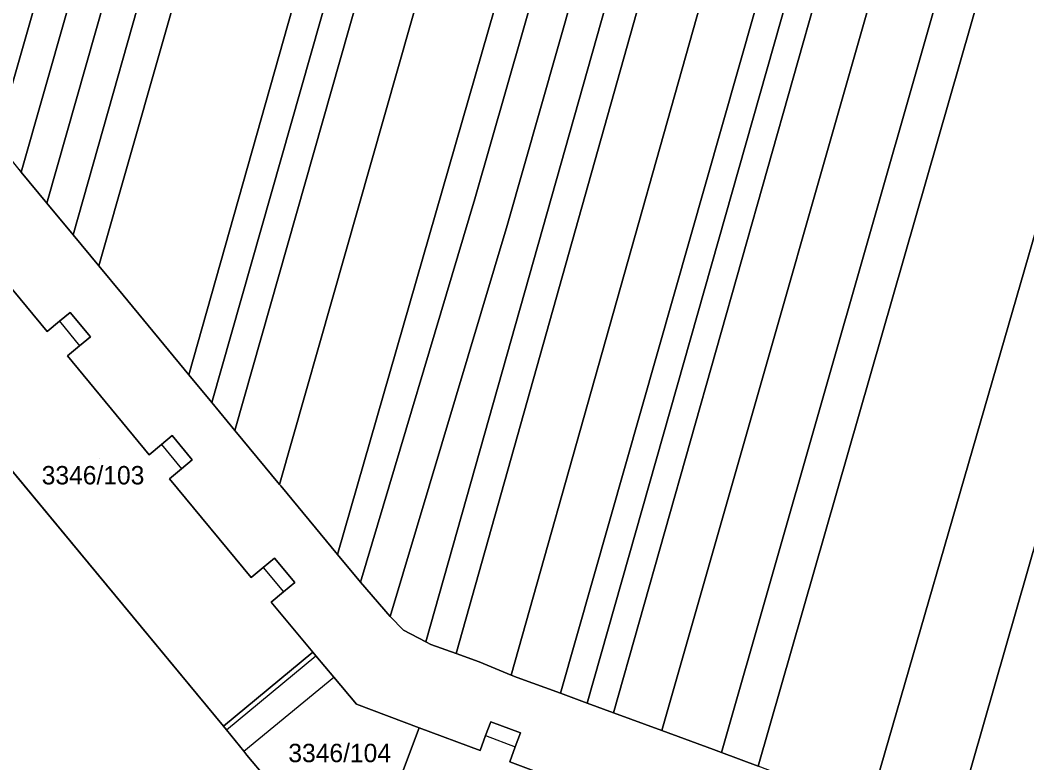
# Model space of a CAD drawing. Extents: x -262715 to -259381, y -1237238 to -1231182.
# Drawn here: x -262205.1 to -262095.7, y -1235188 to -1235107.3 of the extents above; entities that cross this region are included whole.
import ezdxf

# ---------------------------------------------------------------- set-up
doc = ezdxf.new("R2010")
doc.units = 0
for name, color, linetype in [('body_kn', 7, 'Continuous'), ('kladpar_druhypozemkov', 7, 'Continuous'), ('kladpar_hranice', 7, 'Continuous'), ('kladpar_parcelnecisla', 7, 'Continuous'), ('kladpar_plochy', 7, 'Continuous'), ('zappar_hrandruhpozemk', 7, 'Continuous')]:
    doc.layers.add(name, color=color, linetype=linetype)

msp = doc.modelspace()

# ---------------------------------------------------------------- linework, layer by layer
at = {"layer": 'body_kn'}
for p, q in [((-262205, -1235123.81), (-262205, -1235123.81)), ((-262202.22, -1235127.16), (-262202.22, -1235127.16)), ((-262155.69, -1235126.7), (-262155.69, -1235126.7)), ((-262152.21, -1235129.62), (-262152.21, -1235129.62)), ((-262199.35, -1235130.63), (-262199.35, -1235130.63)), ((-262196.57, -1235133.99), (-262196.57, -1235133.99)), ((-262193.93, -1235137.18), (-262193.93, -1235137.18)), ((-262199.68, -1235139.05), (-262199.68, -1235139.05)), ((-262200.85, -1235140.02), (-262200.85, -1235140.02)), ((-262200.85, -1235140.02), (-262200.85, -1235140.02)), ((-262202.18, -1235141.13), (-262202.18, -1235141.13)), ((-262197.48, -1235141.71), (-262197.48, -1235141.71)), ((-262198.65, -1235142.68), (-262198.65, -1235142.68)), ((-262199.98, -1235143.78), (-262199.98, -1235143.78)), ((-262186.79, -1235145.82), (-262186.79, -1235145.82)), ((-262184.27, -1235148.86), (-262184.27, -1235148.86)), ((-262188.6, -1235152.45), (-262188.6, -1235152.45)), ((-262181.78, -1235151.89), (-262181.78, -1235151.89)), ((-262181.78, -1235151.89), (-262181.78, -1235151.89)), ((-262189.77, -1235153.42), (-262189.77, -1235153.42)), ((-262189.77, -1235153.42), (-262189.77, -1235153.42)), ((-262191.1, -1235154.52), (-262191.1, -1235154.52)), ((-262186.41, -1235155.09), (-262186.41, -1235155.09)), ((-262187.58, -1235156.06), (-262187.58, -1235156.06)), ((-262188.9, -1235157.16), (-262188.9, -1235157.16)), ((-262176.93, -1235157.76), (-262176.93, -1235157.76)), ((-262176.93, -1235157.76), (-262176.93, -1235157.76)), ((-262176.8, -1235157.92), (-262176.8, -1235157.92)), ((-262177.48, -1235165.78), (-262177.48, -1235165.78)), ((-262170.62, -1235165.38), (-262170.62, -1235165.38)), ((-262170.62, -1235165.38), (-262170.62, -1235165.38)), ((-262178.7, -1235166.79), (-262178.7, -1235166.79)), ((-262178.7, -1235166.79), (-262178.7, -1235166.79)), ((-262180.02, -1235167.88), (-262180.02, -1235167.88)), ((-262175.28, -1235168.43), (-262175.28, -1235168.43)), ((-262168.14, -1235168.38), (-262168.14, -1235168.38)), ((-262168.14, -1235168.38), (-262168.14, -1235168.38)), ((-262176.5, -1235169.44), (-262176.5, -1235169.44)), ((-262177.83, -1235170.54), (-262177.83, -1235170.54)), ((-262164.92, -1235172.12), (-262164.92, -1235172.12)), ((-262164.92, -1235172.12), (-262164.92, -1235172.12)), ((-262163.45, -1235173.59), (-262163.45, -1235173.59)), ((-262161.02, -1235174.86), (-262161.02, -1235174.86)), ((-262161.02, -1235174.86), (-262161.02, -1235174.86)), ((-262160.48, -1235175.14), (-262160.48, -1235175.14)), ((-262173.3, -1235176), (-262173.3, -1235176)), ((-262173.3, -1235176), (-262173.3, -1235176)), ((-262172.98, -1235176.39), (-262172.98, -1235176.39)), ((-262157.73, -1235176.14), (-262157.73, -1235176.14)), ((-262157.73, -1235176.14), (-262157.73, -1235176.14)), ((-262155.22, -1235177.05), (-262155.22, -1235177.05)), ((-262171.04, -1235178.71), (-262171.04, -1235178.71)), ((-262151.74, -1235178.48), (-262151.74, -1235178.48)), ((-262151.74, -1235178.48), (-262151.74, -1235178.48)), ((-262151.1, -1235178.74), (-262151.1, -1235178.74)), ((-262146.4, -1235180.46), (-262146.4, -1235180.46)), ((-262146.4, -1235180.46), (-262146.4, -1235180.46)), ((-262168.58, -1235181.65), (-262168.58, -1235181.65)), ((-262143.51, -1235181.52), (-262143.51, -1235181.52)), ((-262143.51, -1235181.52), (-262143.51, -1235181.52)), ((-262140.63, -1235182.58), (-262140.63, -1235182.58)), ((-262140.63, -1235182.58), (-262140.63, -1235182.58)), ((-262183.01, -1235184.04), (-262183.01, -1235184.04)), ((-262182.69, -1235184.43), (-262182.69, -1235184.43)), ((-262182.69, -1235184.43), (-262182.69, -1235184.43)), ((-262161.76, -1235184.2), (-262161.76, -1235184.2)), ((-262161.76, -1235184.2), (-262161.76, -1235184.2)), ((-262153.97, -1235183.56), (-262153.97, -1235183.56)), ((-262154.53, -1235185.06), (-262154.53, -1235185.06)), ((-262154.53, -1235185.06), (-262154.53, -1235185.06)), ((-262150.74, -1235184.76), (-262150.74, -1235184.76)), ((-262135.37, -1235184.5), (-262135.37, -1235184.5)), ((-262135.37, -1235184.5), (-262135.37, -1235184.5)), ((-262151.31, -1235186.27), (-262151.31, -1235186.27)), ((-262129.76, -1235186.56), (-262129.76, -1235186.56)), ((-262180.8, -1235186.77), (-262180.8, -1235186.77)), ((-262180.8, -1235186.77), (-262180.8, -1235186.77)), ((-262180.47, -1235187.17), (-262180.47, -1235187.17)), ((-262155.14, -1235186.68), (-262155.14, -1235186.68)), ((-262128.9, -1235186.88), (-262128.9, -1235186.88)), ((-262128.9, -1235186.88), (-262128.9, -1235186.88)), ((-262151.92, -1235187.92), (-262151.92, -1235187.92))]:
    msp.add_line(p, q, dxfattribs=at)
at = {"layer": 'kladpar_druhypozemkov'}
for p, q in [((-262196.53, -1235154.93), (-262196.53, -1235154.93)), ((-262170.16, -1235185.89), (-262170.16, -1235185.89))]:
    msp.add_line(p, q, dxfattribs=at)
at = {"layer": 'kladpar_hranice'}
for points in [[(-262104.02, -1235196.35), (-262112.91, -1235192.95), (-262084.27, -1235093.91), (-262033.01, -1234916.11), (-261996.05, -1234787.73), (-261986.72, -1234787.24), (-262042.08, -1234980.38), (-262104.02, -1235196.35)], [(-262095.09, -1235199.69), (-262101.37, -1235197.36), (-262104.02, -1235196.35), (-262042.08, -1234980.38), (-261986.72, -1234787.24), (-261974.89, -1234786.62), (-261987.66, -1234830.77), (-262012.02, -1234914.88), (-262031.39, -1234981.76), (-262060.57, -1235085.89), (-262075.46, -1235138.91), (-262084.49, -1235171.08), (-262095.09, -1235199.69)], [(-262112.91, -1235192.95), (-262116.53, -1235191.56), (-262124.91, -1235188.39), (-262096.83, -1235090.45), (-262065.08, -1234979.43), (-262010.52, -1234788.48), (-261996.05, -1234787.73), (-262033.01, -1234916.11), (-262084.27, -1235093.91), (-262112.91, -1235192.95)], [(-262140.63, -1235182.58), (-262143.51, -1235181.52), (-262085.72, -1234977.78), (-262032.24, -1234789.62), (-262029.31, -1234789.46), (-262082.79, -1234978.05), (-262112.75, -1235083.96), (-262140.63, -1235182.58)], [(-262135.37, -1235184.5), (-262140.63, -1235182.58), (-262112.75, -1235083.96), (-262082.79, -1234978.05), (-262029.31, -1234789.46), (-262022.56, -1234789.11), (-262076.65, -1234978.71), (-262135.37, -1235184.5)], [(-262128.9, -1235186.88), (-262129.76, -1235186.56), (-262135.37, -1235184.5), (-262076.65, -1234978.71), (-262022.56, -1234789.11), (-262015.19, -1234788.73), (-262069.6, -1234979.44), (-262128.9, -1235186.88)], [(-262124.91, -1235188.39), (-262128.9, -1235186.88), (-262069.6, -1234979.44), (-262015.19, -1234788.73), (-262010.52, -1234788.48), (-262065.08, -1234979.43), (-262096.83, -1235090.45), (-262124.91, -1235188.39)], [(-262157.73, -1235176.14), (-262160.48, -1235175.14), (-262161.02, -1235174.86), (-262084.83, -1234905.15), (-262052.49, -1234790.68), (-262049.25, -1234790.51), (-262101.34, -1234975.7), (-262157.73, -1235176.14)], [(-262151.74, -1235178.48), (-262155.22, -1235177.05), (-262157.73, -1235176.14), (-262101.34, -1234975.7), (-262049.25, -1234790.51), (-262042.28, -1234790.14), (-262102.3, -1235003.04), (-262151.74, -1235178.48)], [(-262143.51, -1235181.52), (-262146.4, -1235180.46), (-262118.3, -1235081.69), (-262096.39, -1235004.7), (-262035.18, -1234789.77), (-262032.24, -1234789.62), (-262085.72, -1234977.78), (-262143.51, -1235181.52)], [(-262170.62, -1235165.38), (-262176.8, -1235157.92), (-262176.93, -1235157.76), (-262072.8, -1234791.74), (-262063, -1234791.23), (-262170.62, -1235165.38)], [(-262168.14, -1235168.38), (-262170.62, -1235165.38), (-262063, -1234791.23), (-262059.9, -1234791.06), (-262091.63, -1234902.98), (-262155.69, -1235126.7), (-262168.14, -1235168.38)], [(-262164.92, -1235172.12), (-262168.14, -1235168.38), (-262155.69, -1235126.7), (-262091.63, -1234902.98), (-262059.9, -1234791.06), (-262055.73, -1234790.84), (-262152.21, -1235129.62), (-262164.92, -1235172.12)], [(-262161.02, -1235174.86), (-262163.45, -1235173.59), (-262164.92, -1235172.12), (-262152.21, -1235129.62), (-262055.73, -1234790.84), (-262052.49, -1234790.68), (-262084.83, -1234905.15), (-262161.02, -1235174.86)], [(-262099.06, -1234793.12), (-262086.39, -1234792.45), (-262115.44, -1234894.12), (-262137.62, -1234972.33), (-262163.72, -1235064.17), (-262186.79, -1235145.82), (-262193.93, -1235137.18), (-262196.57, -1235133.99), (-262153.49, -1234982.89), (-262126.87, -1234889.87), (-262099.06, -1234793.12)], [(-262086.39, -1234792.45), (-262082.99, -1234792.27), (-262112.25, -1234895.31), (-262184.27, -1235148.86), (-262186.79, -1235145.82), (-262163.72, -1235064.17), (-262137.62, -1234972.33), (-262115.44, -1234894.12), (-262086.39, -1234792.45)], [(-262181.78, -1235151.89), (-262184.27, -1235148.86), (-262112.25, -1234895.31), (-262082.99, -1234792.27), (-262079.59, -1234792.09), (-262181.78, -1235151.89)], [(-262176.93, -1235157.76), (-262181.78, -1235151.89), (-262079.59, -1234792.09), (-262072.8, -1234791.74), (-262176.93, -1235157.76)], [(-262107.42, -1234795.42), (-262103.07, -1234794.22), (-262130.22, -1234888.62), (-262157.19, -1234981.87), (-262178.84, -1235058.12), (-262199.35, -1235130.63), (-262202.22, -1235127.16), (-262182.12, -1235056.39), (-262157.35, -1234969.7), (-262133.8, -1234887.29), (-262107.42, -1234795.42)], [(-262111.22, -1234796.47), (-262107.42, -1234795.42), (-262133.8, -1234887.29), (-262157.35, -1234969.7), (-262182.12, -1235056.39), (-262202.22, -1235127.16), (-262205, -1235123.81), (-262185.37, -1235054.89), (-262160.87, -1234969.28), (-262137.02, -1234886.09), (-262111.22, -1234796.47)], [(-262115.03, -1234797.52), (-262111.22, -1234796.47), (-262137.02, -1234886.09), (-262160.87, -1234969.28), (-262185.37, -1235054.89), (-262205, -1235123.81), (-262205.23, -1235123.53), (-262207.77, -1235120.4), (-262188.63, -1235053.4), (-262164.39, -1234968.87), (-262140.24, -1234884.89), (-262115.03, -1234797.52)], [(-262123.54, -1234799.86), (-262115.03, -1234797.52), (-262140.24, -1234884.89), (-262164.39, -1234968.87), (-262188.63, -1235053.4), (-262207.77, -1235120.4), (-262213.46, -1235113.4), (-262195.38, -1235050.11), (-262171.78, -1234967.75), (-262147.27, -1234882.28), (-262123.54, -1234799.86)], [(-262178.84, -1235058.12), (-262157.19, -1234981.87), (-262153.49, -1234982.89), (-262196.57, -1235133.99), (-262199.35, -1235130.63), (-262178.84, -1235058.12)], [(-262146.4, -1235180.46), (-262151.1, -1235178.74), (-262151.74, -1235178.48), (-262102.3, -1235003.04), (-262096.39, -1235004.7), (-262118.3, -1235081.69), (-262146.4, -1235180.46)], [(-262249.7, -1235103.3), (-262216.4, -1235143.72), (-262183.01, -1235184.04), (-262182.69, -1235184.43), (-262180.8, -1235186.77), (-262180.47, -1235187.17), (-262178.33, -1235189.71), (-262173.06, -1235193.43), (-262166.18, -1235195.99), (-262133.46, -1235208.27), (-262100.6, -1235220.63), (-262100.39, -1235220.08), (-262093.62, -1235222.67)], [(-262205.23, -1235123.53), (-262205, -1235123.81), (-262202.22, -1235127.16), (-262199.35, -1235130.63), (-262196.57, -1235133.99), (-262193.93, -1235137.18), (-262186.79, -1235145.82), (-262184.27, -1235148.86), (-262181.78, -1235151.89), (-262176.93, -1235157.76), (-262176.8, -1235157.92), (-262170.62, -1235165.38), (-262168.14, -1235168.38), (-262164.92, -1235172.12), (-262163.45, -1235173.59), (-262161.02, -1235174.86), (-262160.48, -1235175.14), (-262157.73, -1235176.14), (-262155.22, -1235177.05), (-262151.74, -1235178.48), (-262151.1, -1235178.74), (-262146.4, -1235180.46), (-262143.51, -1235181.52), (-262140.63, -1235182.58), (-262135.37, -1235184.5), (-262129.76, -1235186.56), (-262128.9, -1235186.88), (-262124.91, -1235188.39)], [(-262206.67, -1235135.7), (-262202.18, -1235141.13), (-262200.85, -1235140.02), (-262199.68, -1235139.05), (-262197.48, -1235141.71), (-262198.65, -1235142.68), (-262199.98, -1235143.78), (-262191.1, -1235154.52), (-262189.77, -1235153.42), (-262188.6, -1235152.45), (-262186.41, -1235155.09), (-262187.58, -1235156.06), (-262188.9, -1235157.16), (-262180.02, -1235167.88), (-262178.7, -1235166.79), (-262177.48, -1235165.78), (-262175.28, -1235168.43), (-262176.5, -1235169.44), (-262177.83, -1235170.54), (-262173.3, -1235176), (-262183.01, -1235184.04), (-262216.4, -1235143.72), (-262206.67, -1235135.7)], [(-262138.88, -1235192.8), (-262151.92, -1235187.92), (-262151.31, -1235186.27), (-262150.74, -1235184.76), (-262153.97, -1235183.56), (-262154.53, -1235185.06), (-262155.14, -1235186.68), (-262161.76, -1235184.2), (-262168.58, -1235181.65), (-262171.04, -1235178.71), (-262172.98, -1235176.39), (-262173.3, -1235176), (-262177.83, -1235170.54), (-262176.5, -1235169.44), (-262175.28, -1235168.43), (-262177.48, -1235165.78), (-262178.7, -1235166.79), (-262180.02, -1235167.88), (-262188.9, -1235157.16), (-262187.58, -1235156.06), (-262186.41, -1235155.09), (-262188.6, -1235152.45), (-262189.77, -1235153.42), (-262191.1, -1235154.52), (-262199.98, -1235143.78), (-262198.65, -1235142.68), (-262197.48, -1235141.71), (-262199.68, -1235139.05), (-262200.85, -1235140.02), (-262202.18, -1235141.13), (-262206.67, -1235135.7)], [(-262173.3, -1235176), (-262172.98, -1235176.39), (-262171.04, -1235178.71), (-262168.58, -1235181.65), (-262161.76, -1235184.2), (-262166.18, -1235195.99), (-262173.06, -1235193.43), (-262178.33, -1235189.71), (-262180.47, -1235187.17), (-262180.8, -1235186.77), (-262182.69, -1235184.43), (-262183.01, -1235184.04), (-262173.3, -1235176)], [(-262161.76, -1235184.2), (-262155.14, -1235186.68), (-262154.53, -1235185.06), (-262153.97, -1235183.56), (-262150.74, -1235184.76), (-262151.31, -1235186.27), (-262151.92, -1235187.92), (-262138.88, -1235192.8), (-262138.27, -1235191.17), (-262137.7, -1235189.63), (-262134.46, -1235190.84), (-262135.04, -1235192.38), (-262135.64, -1235194.01), (-262129.04, -1235196.49), (-262133.46, -1235208.27), (-262166.18, -1235195.99), (-262161.76, -1235184.2)]]:
    msp.add_lwpolyline(points, dxfattribs=at)
at = {"layer": 'kladpar_plochy'}
for p, q in [((-262205.23, -1235123.53), (-262205, -1235123.81)), ((-262205, -1235123.81), (-262202.22, -1235127.16)), ((-262202.22, -1235127.16), (-262199.35, -1235130.63)), ((-262199.35, -1235130.63), (-262196.57, -1235133.99)), ((-262196.57, -1235133.99), (-262193.93, -1235137.18)), ((-262202.18, -1235141.13), (-262206.67, -1235135.7)), ((-262193.93, -1235137.18), (-262186.79, -1235145.82)), ((-262199.68, -1235139.05), (-262200.85, -1235140.02)), ((-262197.48, -1235141.71), (-262199.68, -1235139.05)), ((-262200.85, -1235140.02), (-262202.18, -1235141.13)), ((-262198.65, -1235142.68), (-262197.48, -1235141.71)), ((-262199.98, -1235143.78), (-262198.65, -1235142.68)), ((-262216.4, -1235143.72), (-262183.01, -1235184.04)), ((-262191.1, -1235154.52), (-262199.98, -1235143.78)), ((-262186.79, -1235145.82), (-262184.27, -1235148.86)), ((-262184.27, -1235148.86), (-262181.78, -1235151.89)), ((-262188.6, -1235152.45), (-262189.77, -1235153.42)), ((-262186.41, -1235155.09), (-262188.6, -1235152.45)), ((-262181.78, -1235151.89), (-262176.93, -1235157.76)), ((-262189.77, -1235153.42), (-262191.1, -1235154.52)), ((-262187.58, -1235156.06), (-262186.41, -1235155.09)), ((-262188.9, -1235157.16), (-262187.58, -1235156.06)), ((-262180.02, -1235167.88), (-262188.9, -1235157.16)), ((-262176.93, -1235157.76), (-262176.8, -1235157.92)), ((-262176.8, -1235157.92), (-262170.62, -1235165.38)), ((-262177.48, -1235165.78), (-262178.7, -1235166.79)), ((-262175.28, -1235168.43), (-262177.48, -1235165.78)), ((-262170.62, -1235165.38), (-262168.14, -1235168.38)), ((-262178.7, -1235166.79), (-262180.02, -1235167.88)), ((-262176.5, -1235169.44), (-262175.28, -1235168.43)), ((-262168.14, -1235168.38), (-262164.92, -1235172.12)), ((-262177.83, -1235170.54), (-262176.5, -1235169.44)), ((-262173.3, -1235176), (-262177.83, -1235170.54)), ((-262164.92, -1235172.12), (-262163.45, -1235173.59)), ((-262163.45, -1235173.59), (-262161.02, -1235174.86)), ((-262161.02, -1235174.86), (-262160.48, -1235175.14)), ((-262160.48, -1235175.14), (-262157.73, -1235176.14)), ((-262172.98, -1235176.39), (-262173.3, -1235176)), ((-262171.04, -1235178.71), (-262172.98, -1235176.39)), ((-262157.73, -1235176.14), (-262155.22, -1235177.05)), ((-262155.22, -1235177.05), (-262151.74, -1235178.48)), ((-262168.58, -1235181.65), (-262171.04, -1235178.71)), ((-262151.74, -1235178.48), (-262151.1, -1235178.74)), ((-262151.1, -1235178.74), (-262146.4, -1235180.46)), ((-262146.4, -1235180.46), (-262143.51, -1235181.52)), ((-262161.76, -1235184.2), (-262168.58, -1235181.65)), ((-262143.51, -1235181.52), (-262140.63, -1235182.58)), ((-262140.63, -1235182.58), (-262135.37, -1235184.5)), ((-262183.01, -1235184.04), (-262182.69, -1235184.43)), ((-262182.69, -1235184.43), (-262180.8, -1235186.77)), ((-262155.14, -1235186.68), (-262161.76, -1235184.2)), ((-262153.97, -1235183.56), (-262154.53, -1235185.06)), ((-262150.74, -1235184.76), (-262153.97, -1235183.56)), ((-262154.53, -1235185.06), (-262155.14, -1235186.68)), ((-262151.31, -1235186.27), (-262150.74, -1235184.76)), ((-262135.37, -1235184.5), (-262129.76, -1235186.56)), ((-262151.92, -1235187.92), (-262151.31, -1235186.27)), ((-262129.76, -1235186.56), (-262128.9, -1235186.88)), ((-262180.8, -1235186.77), (-262180.47, -1235187.17)), ((-262180.47, -1235187.17), (-262178.33, -1235189.71)), ((-262128.9, -1235186.88), (-262124.91, -1235188.39)), ((-262138.88, -1235192.8), (-262151.92, -1235187.92))]:
    msp.add_line(p, q, dxfattribs=at)
for points in [[(-262104.02, -1235196.35), (-262112.91, -1235192.95), (-262084.27, -1235093.91), (-262033.01, -1234916.11), (-261996.05, -1234787.73), (-261986.72, -1234787.24), (-262042.08, -1234980.38)], [(-262095.09, -1235199.69), (-262101.37, -1235197.36), (-262104.02, -1235196.35), (-262042.08, -1234980.38), (-261986.72, -1234787.24), (-261974.89, -1234786.62), (-261987.66, -1234830.77), (-262012.02, -1234914.88), (-262031.39, -1234981.76), (-262060.57, -1235085.89), (-262075.46, -1235138.91), (-262084.49, -1235171.08)], [(-262112.91, -1235192.95), (-262116.53, -1235191.56), (-262124.91, -1235188.39), (-262096.83, -1235090.45), (-262065.08, -1234979.43), (-262010.52, -1234788.48), (-261996.05, -1234787.73), (-262033.01, -1234916.11), (-262084.27, -1235093.91)], [(-262140.63, -1235182.58), (-262143.51, -1235181.52), (-262085.72, -1234977.78), (-262032.24, -1234789.62), (-262029.31, -1234789.46), (-262082.79, -1234978.05), (-262112.75, -1235083.96)], [(-262135.37, -1235184.5), (-262140.63, -1235182.58), (-262112.75, -1235083.96), (-262082.79, -1234978.05), (-262029.31, -1234789.46), (-262022.56, -1234789.11), (-262076.65, -1234978.71)], [(-262128.9, -1235186.88), (-262129.76, -1235186.56), (-262135.37, -1235184.5), (-262076.65, -1234978.71), (-262022.56, -1234789.11), (-262015.19, -1234788.73), (-262069.6, -1234979.44)], [(-262124.91, -1235188.39), (-262128.9, -1235186.88), (-262069.6, -1234979.44), (-262015.19, -1234788.73), (-262010.52, -1234788.48), (-262065.08, -1234979.43), (-262096.83, -1235090.45)], [(-262157.73, -1235176.14), (-262160.48, -1235175.14), (-262161.02, -1235174.86), (-262084.83, -1234905.15), (-262052.49, -1234790.68), (-262049.25, -1234790.51), (-262101.34, -1234975.7)], [(-262151.74, -1235178.48), (-262155.22, -1235177.05), (-262157.73, -1235176.14), (-262101.34, -1234975.7), (-262049.25, -1234790.51), (-262042.28, -1234790.14), (-262102.3, -1235003.04)], [(-262143.51, -1235181.52), (-262146.4, -1235180.46), (-262118.3, -1235081.69), (-262096.39, -1235004.7), (-262035.18, -1234789.77), (-262032.24, -1234789.62), (-262085.72, -1234977.78)], [(-262170.62, -1235165.38), (-262176.8, -1235157.92), (-262176.93, -1235157.76), (-262072.8, -1234791.74), (-262063, -1234791.23)], [(-262168.14, -1235168.38), (-262170.62, -1235165.38), (-262063, -1234791.23), (-262059.9, -1234791.06), (-262091.63, -1234902.98), (-262155.69, -1235126.7)], [(-262164.92, -1235172.12), (-262168.14, -1235168.38), (-262155.69, -1235126.7), (-262091.63, -1234902.98), (-262059.9, -1234791.06), (-262055.73, -1234790.84), (-262152.21, -1235129.62)], [(-262161.02, -1235174.86), (-262163.45, -1235173.59), (-262164.92, -1235172.12), (-262152.21, -1235129.62), (-262055.73, -1234790.84), (-262052.49, -1234790.68), (-262084.83, -1234905.15)], [(-262099.06, -1234793.12), (-262086.39, -1234792.45), (-262115.44, -1234894.12), (-262137.62, -1234972.33), (-262163.72, -1235064.17), (-262186.79, -1235145.82), (-262193.93, -1235137.18), (-262196.57, -1235133.99), (-262153.49, -1234982.89), (-262126.87, -1234889.87)], [(-262086.39, -1234792.45), (-262082.99, -1234792.27), (-262112.25, -1234895.31), (-262184.27, -1235148.86), (-262186.79, -1235145.82), (-262163.72, -1235064.17), (-262137.62, -1234972.33), (-262115.44, -1234894.12)], [(-262181.78, -1235151.89), (-262184.27, -1235148.86), (-262112.25, -1234895.31), (-262082.99, -1234792.27), (-262079.59, -1234792.09)], [(-262176.93, -1235157.76), (-262181.78, -1235151.89), (-262079.59, -1234792.09), (-262072.8, -1234791.74)], [(-262107.42, -1234795.42), (-262103.07, -1234794.22), (-262130.22, -1234888.62), (-262157.19, -1234981.87), (-262178.84, -1235058.12), (-262199.35, -1235130.63), (-262202.22, -1235127.16), (-262182.12, -1235056.39), (-262157.35, -1234969.7), (-262133.8, -1234887.29)], [(-262111.22, -1234796.47), (-262107.42, -1234795.42), (-262133.8, -1234887.29), (-262157.35, -1234969.7), (-262182.12, -1235056.39), (-262202.22, -1235127.16), (-262205, -1235123.81), (-262185.37, -1235054.89), (-262160.87, -1234969.28), (-262137.02, -1234886.09)], [(-262115.03, -1234797.52), (-262111.22, -1234796.47), (-262137.02, -1234886.09), (-262160.87, -1234969.28), (-262185.37, -1235054.89), (-262205, -1235123.81), (-262205.23, -1235123.53), (-262207.77, -1235120.4), (-262188.63, -1235053.4), (-262164.39, -1234968.87), (-262140.24, -1234884.89)], [(-262123.54, -1234799.86), (-262115.03, -1234797.52), (-262140.24, -1234884.89), (-262164.39, -1234968.87), (-262188.63, -1235053.4), (-262207.77, -1235120.4), (-262213.46, -1235113.4), (-262195.38, -1235050.11), (-262171.78, -1234967.75), (-262147.27, -1234882.28)], [(-262178.84, -1235058.12), (-262157.19, -1234981.87), (-262153.49, -1234982.89), (-262196.57, -1235133.99), (-262199.35, -1235130.63)], [(-262146.4, -1235180.46), (-262151.1, -1235178.74), (-262151.74, -1235178.48), (-262102.3, -1235003.04), (-262096.39, -1235004.7), (-262118.3, -1235081.69)], [(-262206.67, -1235135.7), (-262202.18, -1235141.13), (-262200.85, -1235140.02), (-262199.68, -1235139.05), (-262197.48, -1235141.71), (-262198.65, -1235142.68), (-262199.98, -1235143.78), (-262191.1, -1235154.52), (-262189.77, -1235153.42), (-262188.6, -1235152.45), (-262186.41, -1235155.09), (-262187.58, -1235156.06), (-262188.9, -1235157.16), (-262180.02, -1235167.88), (-262178.7, -1235166.79), (-262177.48, -1235165.78), (-262175.28, -1235168.43), (-262176.5, -1235169.44), (-262177.83, -1235170.54), (-262173.3, -1235176), (-262183.01, -1235184.04), (-262216.4, -1235143.72)], [(-262173.3, -1235176), (-262172.98, -1235176.39), (-262171.04, -1235178.71), (-262168.58, -1235181.65), (-262161.76, -1235184.2), (-262166.18, -1235195.99), (-262173.06, -1235193.43), (-262178.33, -1235189.71), (-262180.47, -1235187.17), (-262180.8, -1235186.77), (-262182.69, -1235184.43), (-262183.01, -1235184.04)], [(-262161.76, -1235184.2), (-262155.14, -1235186.68), (-262154.53, -1235185.06), (-262153.97, -1235183.56), (-262150.74, -1235184.76), (-262151.31, -1235186.27), (-262151.92, -1235187.92), (-262138.88, -1235192.8), (-262138.27, -1235191.17), (-262137.7, -1235189.63), (-262134.46, -1235190.84), (-262135.04, -1235192.38), (-262135.64, -1235194.01), (-262129.04, -1235196.49), (-262133.46, -1235208.27), (-262166.18, -1235195.99)]]:
    msp.add_lwpolyline(points, close=True, dxfattribs=at)
at = {"layer": 'zappar_hrandruhpozemk'}
for p, q in [((-262200.85, -1235140.02), (-262198.65, -1235142.68)), ((-262189.77, -1235153.42), (-262187.58, -1235156.06)), ((-262178.7, -1235166.79), (-262176.5, -1235169.44)), ((-262182.69, -1235184.43), (-262172.98, -1235176.39)), ((-262180.8, -1235186.77), (-262171.04, -1235178.71)), ((-262154.53, -1235185.06), (-262151.31, -1235186.27))]:
    msp.add_line(p, q, dxfattribs=at)

# ---------------------------------------------------------------- texts
at = {"layer": 'kladpar_parcelnecisla'}
for s, p in [('3346/103', (-262202.77, -1235157.75)), ('3346/104', (-262175.97, -1235187.95))]:
    msp.add_text(s, height=2, dxfattribs=at).set_placement(p)

doc.saveas('drawing.dxf')
